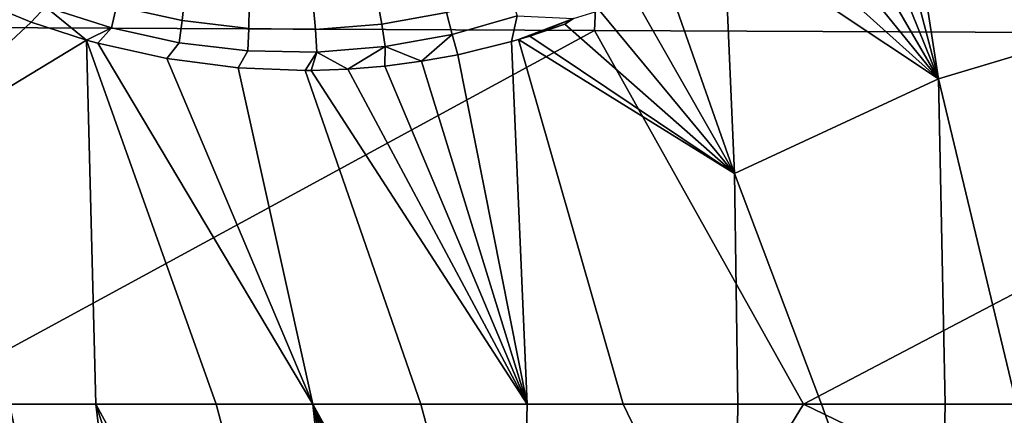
# Model space of a CAD drawing. Header units: metres. Extents: x -240 to 45, y -77 to 27.
# Tile 222 of 656: x -204.03 to -202.318, y -0.02 to 0.669. Entities that reach past the tile are written whole.
import ezdxf

# ---------------------------------------------------------------- set-up
doc = ezdxf.new("R2010")
doc.units = ezdxf.units.M
doc.layers.add('solid_102011X2', color=7, linetype='CONTINUOUS')

msp = doc.modelspace()

# ---------------------------------------------------------------- linework, layer by layer
at = {"layer": 'solid_102011X2'}
for points in [[(-203.000778, 1.300062, 324.272339), (-204.5728, 1.314775, 322.673035), (-204.603348, 0.65757, 322.697723), (-203.030762, 0.650211, 324.296967)], [(-201.412796, 1.285566, 325.868591), (-203.000778, 1.300062, 324.272339), (-203.030762, 0.650211, 324.296967), (-201.442215, 0.642961, 325.893158)], [(-202.510315, 1.071242, 268.871796), (-202.465027, 1.130703, 268.85318), (-202.083923, 0.670511, 268.69342), (-202.432129, 0.56618, 268.845001)], [(-202.552322, 1.021693, 268.88858), (-202.510315, 1.071242, 268.871796), (-202.432129, 0.56618, 268.845001)], [(-202.596695, 0.974237, 268.905853), (-202.552322, 1.021693, 268.88858), (-202.432129, 0.56618, 268.845001)], [(-202.643295, 0.929057, 268.923523), (-202.596695, 0.974237, 268.905853), (-202.432129, 0.56618, 268.845001)], [(-202.692047, 0.88621, 268.941528), (-202.643295, 0.929057, 268.923523), (-202.432129, 0.56618, 268.845001)], [(-202.742752, 0.84589, 268.959717), (-202.692047, 0.88621, 268.941528), (-202.432129, 0.56618, 268.845001)], [(-202.795395, 0.808119, 268.978088), (-202.742752, 0.84589, 268.959717), (-202.432129, 0.56618, 268.845001)], [(-202.795395, 0.808119, 268.978088), (-202.432129, 0.56618, 268.845001), (-202.786804, 0.401452, 268.976685), (-202.804199, 0.802175, 268.98111)], [(-202.866928, 0.779525, 269.00174), (-202.804199, 0.802175, 268.98111), (-202.786804, 0.401452, 268.976685), (-202.905685, 0.74076, 269.014862)], [(-203.985046, 0.691499, 269.267181), (-204.010147, 0.664886, 269.272736), (-204.121216, 0.711191, 269.288727), (-204.095612, 0.739232, 269.283234)], [(-202.963104, 0.711298, 269.033112), (-202.905685, 0.74076, 269.014862), (-202.786804, 0.401452, 268.976685)], [(-203.972656, 0.728233, 269.258362), (-203.861435, 0.692354, 269.240417), (-203.870331, 0.654491, 269.248657), (-203.985046, 0.691499, 269.267181)], [(-203.853729, 0.729035, 269.227142), (-203.743256, 0.704867, 269.207336), (-203.747375, 0.667407, 269.220001), (-203.861435, 0.692354, 269.240417)], [(-204.121216, 0.711191, 269.288727), (-204.010147, 0.664886, 269.272736), (-204.284866, 0.408482, 269.30658)], [(-203.743256, 0.704867, 269.207336), (-203.631226, 0.691674, 269.185059), (-203.631699, 0.653793, 269.197113), (-203.747375, 0.667407, 269.220001)], [(-203.40744, 0.698615, 269.133911), (-203.298111, 0.718602, 269.105438), (-203.287613, 0.681647, 269.115692), (-203.400543, 0.66099, 269.144745)], [(-203.287613, 0.681647, 269.115692), (-203.177979, 0.713207, 269.085236), (-203.164963, 0.675926, 269.089905), (-203.278137, 0.64339, 269.120911)], [(-203.021927, 0.684674, 269.051208), (-202.963104, 0.711298, 269.033112), (-202.786804, 0.401452, 268.976685)], [(-203.985046, 0.691499, 269.267181), (-203.913879, 0.633494, 269.257538), (-204.010147, 0.664886, 269.272736)], [(-203.985046, 0.691499, 269.267181), (-203.870331, 0.654491, 269.248657), (-203.913879, 0.633494, 269.257538)], [(-203.861435, 0.692354, 269.240417), (-203.747375, 0.667407, 269.220001), (-203.752655, 0.628752, 269.227661), (-203.870331, 0.654491, 269.248657)], [(-203.631226, 0.691674, 269.185059), (-203.518875, 0.689583, 269.160522), (-203.51564, 0.651647, 269.171967), (-203.631699, 0.653793, 269.197113)], [(-203.518875, 0.689583, 269.160522), (-203.40744, 0.698615, 269.133911), (-203.400543, 0.66099, 269.144745), (-203.51564, 0.651647, 269.171967)], [(-203.400543, 0.66099, 269.144745), (-203.287613, 0.681647, 269.115692), (-203.278137, 0.64339, 269.120911), (-203.394714, 0.622097, 269.150574)], [(-203.278137, 0.64339, 269.120911), (-203.164963, 0.675926, 269.089905), (-203.174866, 0.630885, 269.09552), (-203.268112, 0.608066, 269.120636)], [(-203.164963, 0.675926, 269.089905), (-203.067062, 0.671016, 269.064667), (-203.162781, 0.634375, 269.092163), (-203.174866, 0.630885, 269.09552)], [(-203.067062, 0.671016, 269.064667), (-203.143143, 0.640311, 269.08667), (-203.162781, 0.634375, 269.092163)], [(-203.067062, 0.671016, 269.064667), (-203.081955, 0.661017, 269.069092), (-203.143143, 0.640311, 269.08667)], [(-203.067062, 0.671016, 269.064667), (-203.021927, 0.684674, 269.051208), (-202.786804, 0.401452, 268.976685), (-203.081955, 0.661017, 269.069092)], [(-202.083923, 0.670511, 268.69342), (-202.068375, 0, 268.689514), (-202.296402, 0, 268.790863), (-202.432129, 0.56618, 268.845001)], [(-203.030762, 0.650211, 324.296967), (-204.603348, 0.65757, 322.697723), (-204.225906, 0, 323.101776)], [(-204.010147, 0.664886, 269.272736), (-203.913879, 0.633494, 269.257538), (-204.284866, 0.408482, 269.30658)], [(-203.870331, 0.654491, 269.248657), (-203.894272, 0.628035, 269.254272), (-203.913879, 0.633494, 269.257538)], [(-203.752655, 0.628752, 269.227661), (-203.774017, 0.601227, 269.233154), (-203.894272, 0.628035, 269.254272), (-203.870331, 0.654491, 269.248657)], [(-203.747375, 0.667407, 269.220001), (-203.631699, 0.653793, 269.197113), (-203.63327, 0.614699, 269.204193), (-203.752655, 0.628752, 269.227661)], [(-203.631699, 0.653793, 269.197113), (-203.51564, 0.651647, 269.171967), (-203.513519, 0.612473, 269.178406), (-203.63327, 0.614699, 269.204193)], [(-203.51564, 0.651647, 269.171967), (-203.400543, 0.66099, 269.144745), (-203.394714, 0.622097, 269.150574), (-203.513519, 0.612473, 269.178406)], [(-203.143143, 0.640311, 269.08667), (-203.081955, 0.661017, 269.069092), (-202.786804, 0.401452, 268.976685)], [(-203.913879, 0.633494, 269.257538), (-203.89743, 0, 269.253387), (-204.047562, 0, 269.276215), (-204.284866, 0.408482, 269.30658)], [(-203.030762, 0.650211, 324.296967), (-204.225906, 0, 323.101776), (-203.032257, -0.599517, 324.298187), (-202.667023, 0, 324.682434)], [(-203.913879, 0.633494, 269.257538), (-203.688583, 0, 269.216034), (-203.89743, 0, 269.253387)], [(-203.894272, 0.628035, 269.254272), (-203.520386, 0, 269.181183), (-203.688583, 0, 269.216034), (-203.913879, 0.633494, 269.257538)], [(-203.394714, 0.622097, 269.150574), (-203.278137, 0.64339, 269.120911), (-203.331528, 0.596568, 269.136932)], [(-203.278137, 0.64339, 269.120911), (-203.268112, 0.608066, 269.120636), (-203.331528, 0.596568, 269.136932)], [(-203.174866, 0.630885, 269.09552), (-203.162781, 0.634375, 269.092163), (-202.980728, 0, 269.039551), (-203.147827, 0, 269.088348)], [(-203.143143, 0.640311, 269.08667), (-202.786804, 0.401452, 268.976685), (-203.162781, 0.634375, 269.092163)], [(-202.786804, 0.401452, 268.976685), (-202.78096, 0, 268.97522), (-202.980728, 0, 269.039551), (-203.162781, 0.634375, 269.092163)], [(-201.442215, 0.642961, 325.893158), (-203.030762, 0.650211, 324.296967), (-202.667023, 0, 324.682434)], [(-201.442215, 0.642961, 325.893158), (-202.667023, 0, 324.682434), (-201.44368, -0.592833, 325.894379), (-201.099945, 0, 326.252289)], [(-203.894272, 0.628035, 269.254272), (-203.774017, 0.601227, 269.233154), (-203.520386, 0, 269.181183)], [(-203.63327, 0.614699, 269.204193), (-203.649918, 0.585197, 269.209137), (-203.774017, 0.601227, 269.233154), (-203.752655, 0.628752, 269.227661)], [(-203.513519, 0.612473, 269.178406), (-203.394714, 0.622097, 269.150574), (-203.459259, 0.582867, 269.167755)], [(-203.394714, 0.622097, 269.150574), (-203.395309, 0.588158, 269.152649), (-203.459259, 0.582867, 269.167755)], [(-203.394714, 0.622097, 269.150574), (-203.331528, 0.596568, 269.136932), (-203.395309, 0.588158, 269.152649)], [(-203.268112, 0.608066, 269.120636), (-203.174866, 0.630885, 269.09552), (-203.147827, 0, 269.088348)], [(-203.774017, 0.601227, 269.233154), (-203.649918, 0.585197, 269.209137), (-203.520386, 0, 269.181183)], [(-203.513519, 0.612473, 269.178406), (-203.533508, 0.580566, 269.18454), (-203.649918, 0.585197, 269.209137), (-203.63327, 0.614699, 269.204193)], [(-203.513519, 0.612473, 269.178406), (-203.523148, 0.580639, 269.182251), (-203.533508, 0.580566, 269.18454)], [(-203.513519, 0.612473, 269.178406), (-203.459259, 0.582867, 269.167755), (-203.523148, 0.580639, 269.182251)], [(-203.331528, 0.596568, 269.136932), (-203.268112, 0.608066, 269.120636), (-203.147827, 0, 269.088348)], [(-203.649918, 0.585197, 269.209137), (-203.533508, 0.580566, 269.18454), (-203.332352, 0, 269.137054), (-203.520386, 0, 269.181183)], [(-203.523148, 0.580639, 269.182251), (-203.459259, 0.582867, 269.167755), (-203.147827, 0, 269.088348)], [(-203.459259, 0.582867, 269.167755), (-203.395309, 0.588158, 269.152649), (-203.147827, 0, 269.088348)], [(-203.395309, 0.588158, 269.152649), (-203.331528, 0.596568, 269.136932), (-203.147827, 0, 269.088348)], [(-203.523148, 0.580639, 269.182251), (-203.147827, 0, 269.088348), (-203.332352, 0, 269.137054), (-203.533508, 0.580566, 269.18454)], [(-202.432129, 0.56618, 268.845001), (-202.420807, 0, 268.842133), (-202.635513, 0, 268.924164), (-202.786804, 0.401452, 268.976685)], [(-202.432129, 0.56618, 268.845001), (-202.296402, 0, 268.790863), (-202.420807, 0, 268.842133)], [(-202.786804, 0.401452, 268.976685), (-202.635513, 0, 268.924164), (-202.78096, 0, 268.97522)], [(-204.225906, 0, 323.101776), (-204.604858, -0.606303, 322.698975), (-203.032257, -0.599517, 324.298187)], [(-202.667023, 0, 324.682434), (-203.032257, -0.599517, 324.298187), (-201.44368, -0.592833, 325.894379)], [(-204.047562, 0, 269.276215), (-203.91391, -0.633505, 269.257538), (-204.284866, -0.40871, 269.30661), (-204.277939, 0, 269.30484)], [(-204.047562, 0, 269.276215), (-203.89743, 0, 269.253387), (-203.823151, -0.61083, 269.242035), (-203.91391, -0.633505, 269.257538)], [(-203.582092, -0.581286, 269.195038), (-203.89743, 0, 269.253387), (-203.688583, 0, 269.216034), (-203.533646, -0.580573, 269.18457)], [(-203.75264, -0.628751, 269.227661), (-203.823151, -0.61083, 269.242035), (-203.89743, 0, 269.253387), (-203.704147, -0.59078, 269.21991)], [(-203.63327, -0.614691, 269.204193), (-203.704147, -0.59078, 269.21991), (-203.89743, 0, 269.253387), (-203.582092, -0.581286, 269.195038)], [(-203.458252, -0.582932, 269.167542), (-203.533646, -0.580573, 269.18457), (-203.688583, 0, 269.216034), (-203.520386, 0, 269.181183)], [(-203.17485, -0.630899, 269.09552), (-203.520386, 0, 269.181183), (-203.332352, 0, 269.137054), (-203.162674, -0.634414, 269.092133)], [(-203.396164, -0.588065, 269.152863), (-203.458252, -0.582932, 269.167542), (-203.520386, 0, 269.181183)], [(-203.334213, -0.596144, 269.137604), (-203.396164, -0.588065, 269.152863), (-203.520386, 0, 269.181183)], [(-203.272583, -0.607146, 269.121826), (-203.334213, -0.596144, 269.137604), (-203.520386, 0, 269.181183)], [(-203.211426, -0.621083, 269.10556), (-203.272583, -0.607146, 269.121826), (-203.520386, 0, 269.181183)], [(-203.17485, -0.630899, 269.09552), (-203.211426, -0.621083, 269.10556), (-203.520386, 0, 269.181183)], [(-203.332352, 0, 269.137054), (-203.147827, 0, 269.088348), (-203.162674, -0.634414, 269.092133)], [(-203.162674, -0.634414, 269.092133), (-203.147827, 0, 269.088348), (-202.980728, 0, 269.039551), (-202.786819, -0.401964, 268.976715)], [(-202.78096, 0, 268.97522), (-202.786819, -0.401964, 268.976715), (-202.980728, 0, 269.039551)], [(-202.635513, 0, 268.924164), (-202.432129, -0.566025, 268.845001), (-202.786819, -0.401964, 268.976715), (-202.78096, 0, 268.97522)], [(-202.635513, 0, 268.924164), (-202.420807, 0, 268.842133), (-202.432129, -0.566025, 268.845001)], [(-202.432129, -0.566025, 268.845001), (-202.420807, 0, 268.842133), (-202.296402, 0, 268.790863), (-202.083939, -0.67063, 268.693451)]]:
    msp.add_3dface(points, dxfattribs=at)

doc.saveas('drawing.dxf')
